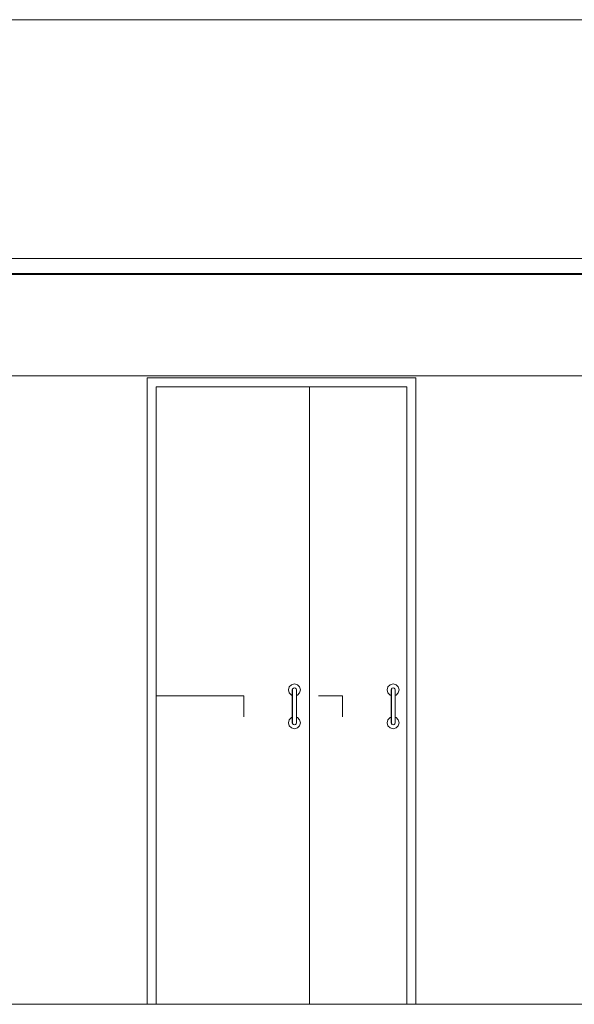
# Model space of a CAD drawing. Header units: millimetres. Extents: x -30280 to 309309, y -17460 to 4378.
# Tile 584 of 656: x 157391 to 159249, y -14920 to -11622. Entities that reach past the tile are written whole.
import ezdxf

# ---------------------------------------------------------------- set-up
doc = ezdxf.new("R2010")
doc.units = ezdxf.units.MM
doc.header["$MEASUREMENT"] = 0
doc.linetypes.add('Wipeout_Contour', pattern=[1000, 0, -1000])
for name, color, linetype, lineweight in [('P1_PLANTA PRIMERA_4_10_ESTR_Fotjats_Pluma_Nº__1', 7, 'Continuous', 5), ('P1_PLANTA PRIMERA_4_Nuevo_01_2D_Detalls_Pluma_Nº__101', 252, 'Continuous', 5), ('P1_PLANTA PRIMERA_4_Nuevo_07_CR_Cel Ras armstrong_Pluma_Nº__1', 7, 'Continuous', 5), ('P1_PLANTA PRIMERA_4_Nuevo_14_PAV_Soft Light Grey 0554_Pluma_Nº__29', 7, 'Continuous', 20)]:
    doc.layers.add(name, color=color, linetype=linetype, lineweight=lineweight)
doc.layers.add('P1_PLANTA PRIMERA_4_Nuevo_07_CR_Cel Ras pladur', color=7, linetype='Continuous')
doc.layers.add('P1_PLANTA PRIMERA_4_Nuevo_08_E_Envans secs', color=7, linetype='Continuous')
doc.layers.add('P1_PLANTA PRIMERA_4_Nuevo_07_CR_Cel Ras pladur_Pluma_Nº__102', color=7, linetype='Continuous', lineweight=5, true_color=0xcccccc)
doc.layers.add('P1_PLANTA PRIMERA_4_Nuevo_08_E_Envans secs_Pluma_Nº__3', color=7, linetype='Continuous', lineweight=5, true_color=0xa4a4a4)

msp = doc.modelspace()

# ---------------------------------------------------------------- wipeouts: each hides what was drawn before it
at = {"color": 254, "linetype": 'Wipeout_Contour', "lineweight": 0, "ltscale": 627844.510534}
msp.add_wipeout([(151929.4, -11622.1), (151929.4, -12422.1), (161068.9, -12422.1), (161068.9, -11622.1)], dxfattribs=at).dxf.layer = 'P1_PLANTA PRIMERA_4_Nuevo_08_E_Envans secs'
at = {"color": 254, "linetype": 'Wipeout_Contour', "lineweight": 0, "ltscale": 3788428.048967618}
msp.add_wipeout([(151929.4, -14920.1), (152109.3, -14920.1), (152109.3, -12822.1), (153097.1, -12822.1), (154230.1, -12822.1), (154230.1, -14920.1), (155538, -14920.1), (155538, -12822.1), (156438, -12822.1), (156438, -14920.1), (157818.2, -14920.1), (157818.2, -12822.1), (158718.2, -12822.1), (158718.2, -14920.1), (160090.3, -14920.1), (160090.3, -12822.1), (160990.3, -12822.1), (160990.3, -14920.1), (161050, -14920.1), (161050, -12850.1), (161049.9, -12800.1), (161068.9, -12800.1), (161068.9, -12475.1), (151929.4, -12475.1)], dxfattribs=at).dxf.layer = 'P1_PLANTA PRIMERA_4_Nuevo_08_E_Envans secs'

# ---------------------------------------------------------------- next in the draw order: linework, layer by layer
at = {"layer": 'P1_PLANTA PRIMERA_4_10_ESTR_Fotjats_Pluma_Nº__1', "color": 7, "linetype": 'Continuous', "lineweight": 5}
msp.add_line((161068.9, -11622.1), (146255.1, -11622.1), dxfattribs=at)
at = {"layer": 'P1_PLANTA PRIMERA_4_Nuevo_07_CR_Cel Ras armstrong_Pluma_Nº__1', "color": 7, "linetype": 'Continuous', "lineweight": 5}
for p, q in [((157699.2, -12422.1), (157099.2, -12422.1)), ((158299.2, -12422.1), (157699.2, -12422.1)), ((158899.2, -12422.1), (158299.2, -12422.1)), ((159499.2, -12422.1), (158899.2, -12422.1))]:
    msp.add_line(p, q, dxfattribs=at)
at = {"layer": 'P1_PLANTA PRIMERA_4_Nuevo_08_E_Envans secs_Pluma_Nº__3', "color": 253, "linetype": 'Continuous', "lineweight": 5, "true_color": 0xa4a4a4}
for p, q in [((158141.4, -13887.1), (158141.4, -13957.1)), ((158472.2, -13887.1), (158392.2, -13887.1)), ((158472.2, -13887.1), (158472.2, -13957.1))]:
    msp.add_line(p, q, dxfattribs=at)

# ---------------------------------------------------------------- next in the draw order: wipeouts: each hides what was drawn before it
at = {"color": 254, "linetype": 'Wipeout_Contour', "lineweight": 0, "ltscale": 627983.261499}
msp.add_wipeout([(152299.2, -12475.1), (160699.2, -12475.1), (160699.2, -12472.1), (152299.2, -12472.1)], dxfattribs=at).dxf.layer = 'P1_PLANTA PRIMERA_4_Nuevo_07_CR_Cel Ras pladur'
at = {"color": 254, "linetype": 'Wipeout_Contour', "lineweight": 0, "ltscale": 633784.803979}
msp.add_wipeout([(157818.2, -14920.1), (157848.2, -14920.1), (157848.2, -12852.1), (157818.2, -12852.1)], dxfattribs=at).dxf.layer = 'P1_PLANTA PRIMERA_4_Nuevo_08_E_Envans secs'
at = {"color": 254, "linetype": 'Wipeout_Contour', "lineweight": 0, "ltscale": 637251.403966}
msp.add_wipeout([(158688.2, -14920.1), (158718.2, -14920.1), (158718.2, -12852.1), (158688.2, -12852.1)], dxfattribs=at).dxf.layer = 'P1_PLANTA PRIMERA_4_Nuevo_08_E_Envans secs'
at = {"color": 254, "linetype": 'Wipeout_Contour', "lineweight": 0, "ltscale": 635644.136913}
msp.add_wipeout([(158304.3, -13871.1), (158305.2, -13868), (158305.3, -13863.6), (158304.4, -13867.1)], dxfattribs=at).dxf.layer = 'P1_PLANTA PRIMERA_4_Nuevo_08_E_Envans secs'
at = {"color": 254, "linetype": 'Wipeout_Contour', "lineweight": 0, "ltscale": 636962.669238}
msp.add_wipeout([(158635.2, -13871.1), (158636.2, -13868), (158636.2, -13863.6), (158635.2, -13867.1)], dxfattribs=at).dxf.layer = 'P1_PLANTA PRIMERA_4_Nuevo_08_E_Envans secs'
at = {"color": 254, "linetype": 'Wipeout_Contour', "lineweight": 0, "ltscale": 635734.445982}
msp.add_wipeout([(158318.3, -13973), (158317.4, -13976.1), (158317.4, -13980.6), (158318.4, -13977.1)], dxfattribs=at).dxf.layer = 'P1_PLANTA PRIMERA_4_Nuevo_08_E_Envans secs'
at = {"color": 254, "linetype": 'Wipeout_Contour', "lineweight": 0, "ltscale": 637052.908928}
msp.add_wipeout([(158649.2, -13973), (158648.3, -13976.1), (158648.3, -13980.6), (158649.2, -13977.1)], dxfattribs=at).dxf.layer = 'P1_PLANTA PRIMERA_4_Nuevo_08_E_Envans secs'

# ---------------------------------------------------------------- next in the draw order: linework, layer by layer
at = {"layer": 'P1_PLANTA PRIMERA_4_Nuevo_07_CR_Cel Ras armstrong_Pluma_Nº__1', "color": 7, "linetype": 'Continuous', "lineweight": 5}
for p, q in [((157699.2, -12472.1), (157099.2, -12472.1)), ((158299.2, -12472.1), (157699.2, -12472.1)), ((158899.2, -12472.1), (158299.2, -12472.1)), ((159499.2, -12472.1), (158899.2, -12472.1))]:
    msp.add_line(p, q, dxfattribs=at)
at = {"layer": 'P1_PLANTA PRIMERA_4_Nuevo_07_CR_Cel Ras pladur_Pluma_Nº__102', "color": 254, "linetype": 'Continuous', "lineweight": 5, "true_color": 0xcccccc}
msp.add_line((152299.2, -12475.1), (160699.2, -12475.1), dxfattribs=at)
at = {"layer": 'P1_PLANTA PRIMERA_4_Nuevo_08_E_Envans secs_Pluma_Nº__3', "color": 253, "linetype": 'Continuous', "lineweight": 5, "true_color": 0xa4a4a4}
msp.add_line((158141.4, -13887.1), (157848.3, -13887.1), dxfattribs=at)
at = {"layer": 'P1_PLANTA PRIMERA_4_Nuevo_14_PAV_Soft Light Grey 0554_Pluma_Nº__29', "color": 7, "linetype": 'Continuous', "lineweight": 20}
msp.add_line((161069.4, -14920.1), (151941.4, -14920.1), dxfattribs=at)

# ---------------------------------------------------------------- next in the draw order: wipeouts: each hides what was drawn before it
at = {"color": 254, "linetype": 'Wipeout_Contour', "lineweight": 0, "ltscale": 952730.152812}
msp.add_wipeout([(158718.2, -12822.1), (157818.2, -12822.1), (157818.2, -12852.1), (157848.2, -12852.1), (158688.2, -12852.1), (158718.2, -12852.1)], dxfattribs=at).dxf.layer = 'P1_PLANTA PRIMERA_4_Nuevo_08_E_Envans secs'
at = {"color": 254, "linetype": 'Wipeout_Contour', "lineweight": 0, "ltscale": 635646.774371}
msp.add_wipeout([(158304.3, -13882.1), (158305.2, -13880.3), (158305.2, -13868), (158304.3, -13871.1)], dxfattribs=at).dxf.layer = 'P1_PLANTA PRIMERA_4_Nuevo_08_E_Envans secs'
at = {"color": 254, "linetype": 'Wipeout_Contour', "lineweight": 0, "ltscale": 636965.437853}
msp.add_wipeout([(158635.2, -13882.1), (158636.2, -13880.3), (158636.2, -13868), (158635.2, -13871.1)], dxfattribs=at).dxf.layer = 'P1_PLANTA PRIMERA_4_Nuevo_08_E_Envans secs'
at = {"color": 254, "linetype": 'Wipeout_Contour', "lineweight": 0, "ltscale": 635731.517871}
msp.add_wipeout([(158318.3, -13962.1), (158317.3, -13963.8), (158317.4, -13976.1), (158318.3, -13973)], dxfattribs=at).dxf.layer = 'P1_PLANTA PRIMERA_4_Nuevo_08_E_Envans secs'
at = {"color": 254, "linetype": 'Wipeout_Contour', "lineweight": 0, "ltscale": 637050.121194}
msp.add_wipeout([(158649.2, -13962.1), (158648.3, -13963.8), (158648.3, -13976.1), (158649.2, -13973)], dxfattribs=at).dxf.layer = 'P1_PLANTA PRIMERA_4_Nuevo_08_E_Envans secs'

# ---------------------------------------------------------------- next in the draw order: linework, layer by layer
at = {"layer": 'P1_PLANTA PRIMERA_4_Nuevo_01_2D_Detalls_Pluma_Nº__101', "color": 252, "linetype": 'Continuous', "lineweight": 5}
msp.add_line((151929.4, -12814.9), (161068.3, -12814.9), dxfattribs=at)
at = {"layer": 'P1_PLANTA PRIMERA_4_Nuevo_08_E_Envans secs_Pluma_Nº__3', "color": 253, "linetype": 'Continuous', "lineweight": 5, "true_color": 0xa4a4a4}
for p, q in [((157818.2, -12852.1), (157818.2, -12822.1)), ((157818.2, -12822.1), (158718.2, -12822.1)), ((158718.2, -12822.1), (158718.2, -12852.1)), ((157818.2, -14920.1), (157818.2, -12852.1)), ((157848.2, -12852.1), (157848.2, -14920.1)), ((158688.2, -12852.1), (157848.2, -12852.1)), ((157848.3, -12852.1), (157848.3, -14920.1)), ((158361.4, -14920.1), (158361.4, -12852.1)), ((158361.5, -14920.1), (158361.5, -12852.1)), ((158688.2, -14920.1), (158688.2, -12852.1)), ((158718.2, -12852.1), (158718.2, -14920.1))]:
    msp.add_line(p, q, dxfattribs=at)

# ---------------------------------------------------------------- next in the draw order: wipeouts: each hides what was drawn before it
at = {"color": 254, "linetype": 'Wipeout_Contour', "lineweight": 0, "ltscale": 476737.918483}
msp.add_wipeout([(158304.3, -13897.1), (158305.2, -13880.3), (158304.3, -13882.1)], dxfattribs=at).dxf.layer = 'P1_PLANTA PRIMERA_4_Nuevo_08_E_Envans secs'
at = {"color": 254, "linetype": 'Wipeout_Contour', "lineweight": 0, "ltscale": 477726.972392}
msp.add_wipeout([(158635.2, -13897.1), (158636.2, -13880.3), (158635.2, -13882.1)], dxfattribs=at).dxf.layer = 'P1_PLANTA PRIMERA_4_Nuevo_08_E_Envans secs'
at = {"color": 254, "linetype": 'Wipeout_Contour', "lineweight": 0, "ltscale": 476795.685866}
msp.add_wipeout([(158318.3, -13947.1), (158317.3, -13963.8), (158318.3, -13962.1)], dxfattribs=at).dxf.layer = 'P1_PLANTA PRIMERA_4_Nuevo_08_E_Envans secs'
at = {"color": 254, "linetype": 'Wipeout_Contour', "lineweight": 0, "ltscale": 477784.680611}
msp.add_wipeout([(158649.2, -13947.1), (158648.3, -13963.8), (158649.2, -13962.1)], dxfattribs=at).dxf.layer = 'P1_PLANTA PRIMERA_4_Nuevo_08_E_Envans secs'

# ---------------------------------------------------------------- next in the draw order: wipeouts: each hides what was drawn before it
at = {"color": 254, "linetype": 'Wipeout_Contour', "lineweight": 0, "ltscale": 635650.111242}
msp.add_wipeout([(158305.2, -13868), (158307.8, -13865.8), (158307.9, -13861), (158305.3, -13863.6)], dxfattribs=at).dxf.layer = 'P1_PLANTA PRIMERA_4_Nuevo_08_E_Envans secs'
at = {"color": 254, "linetype": 'Wipeout_Contour', "lineweight": 0, "ltscale": 636968.656444}
msp.add_wipeout([(158636.2, -13868), (158638.7, -13865.8), (158638.7, -13861), (158636.2, -13863.6)], dxfattribs=at).dxf.layer = 'P1_PLANTA PRIMERA_4_Nuevo_08_E_Envans secs'
at = {"color": 254, "linetype": 'Wipeout_Contour', "lineweight": 0, "ltscale": 635728.464946}
msp.add_wipeout([(158317.4, -13976.1), (158314.8, -13978.3), (158314.9, -13983.1), (158317.4, -13980.6)], dxfattribs=at).dxf.layer = 'P1_PLANTA PRIMERA_4_Nuevo_08_E_Envans secs'
at = {"color": 254, "linetype": 'Wipeout_Contour', "lineweight": 0, "ltscale": 637046.929982}
msp.add_wipeout([(158648.3, -13976.1), (158645.7, -13978.3), (158645.7, -13983.1), (158648.3, -13980.6)], dxfattribs=at).dxf.layer = 'P1_PLANTA PRIMERA_4_Nuevo_08_E_Envans secs'

# ---------------------------------------------------------------- next in the draw order: wipeouts: each hides what was drawn before it
at = {"color": 254, "linetype": 'Wipeout_Contour', "lineweight": 0, "ltscale": 635652.999521}
msp.add_wipeout([(158305.2, -13880.3), (158307.8, -13879), (158307.8, -13865.8), (158305.2, -13868)], dxfattribs=at).dxf.layer = 'P1_PLANTA PRIMERA_4_Nuevo_08_E_Envans secs'
at = {"color": 254, "linetype": 'Wipeout_Contour', "lineweight": 0, "ltscale": 636971.687479}
msp.add_wipeout([(158636.2, -13880.3), (158638.7, -13879), (158638.7, -13865.8), (158636.2, -13868)], dxfattribs=at).dxf.layer = 'P1_PLANTA PRIMERA_4_Nuevo_08_E_Envans secs'
at = {"color": 254, "linetype": 'Wipeout_Contour', "lineweight": 0, "ltscale": 635725.257214}
msp.add_wipeout([(158317.3, -13963.8), (158314.8, -13965.1), (158314.8, -13978.3), (158317.4, -13976.1)], dxfattribs=at).dxf.layer = 'P1_PLANTA PRIMERA_4_Nuevo_08_E_Envans secs'
at = {"color": 254, "linetype": 'Wipeout_Contour', "lineweight": 0, "ltscale": 637043.876974}
msp.add_wipeout([(158648.3, -13963.8), (158645.7, -13965.1), (158645.7, -13978.3), (158648.3, -13976.1)], dxfattribs=at).dxf.layer = 'P1_PLANTA PRIMERA_4_Nuevo_08_E_Envans secs'

# ---------------------------------------------------------------- next in the draw order: wipeouts: each hides what was drawn before it
at = {"color": 254, "linetype": 'Wipeout_Contour', "lineweight": 0, "ltscale": 635658.176157}
msp.add_wipeout([(158305.2, -13897.1), (158307.8, -13897.1), (158307.8, -13879), (158305.2, -13880.3)], dxfattribs=at).dxf.layer = 'P1_PLANTA PRIMERA_4_Nuevo_08_E_Envans secs'
at = {"color": 254, "linetype": 'Wipeout_Contour', "lineweight": 0, "ltscale": 636976.939648}
msp.add_wipeout([(158636.2, -13897.1), (158638.7, -13897.1), (158638.7, -13879), (158636.2, -13880.3)], dxfattribs=at).dxf.layer = 'P1_PLANTA PRIMERA_4_Nuevo_08_E_Envans secs'
at = {"color": 254, "linetype": 'Wipeout_Contour', "lineweight": 0, "ltscale": 635719.879026}
msp.add_wipeout([(158317.3, -13947.1), (158314.8, -13947.1), (158314.8, -13965.1), (158317.3, -13963.8)], dxfattribs=at).dxf.layer = 'P1_PLANTA PRIMERA_4_Nuevo_08_E_Envans secs'
at = {"color": 254, "linetype": 'Wipeout_Contour', "lineweight": 0, "ltscale": 637038.595041}
msp.add_wipeout([(158648.3, -13947.1), (158645.7, -13947.1), (158645.7, -13965.1), (158648.3, -13963.8)], dxfattribs=at).dxf.layer = 'P1_PLANTA PRIMERA_4_Nuevo_08_E_Envans secs'

# ---------------------------------------------------------------- next in the draw order: wipeouts: each hides what was drawn before it
at = {"color": 254, "linetype": 'Wipeout_Contour', "lineweight": 0, "ltscale": 635661.611991}
msp.add_wipeout([(158307.8, -13865.8), (158311.3, -13865), (158311.4, -13860.1), (158307.9, -13861)], dxfattribs=at).dxf.layer = 'P1_PLANTA PRIMERA_4_Nuevo_08_E_Envans secs'
at = {"color": 254, "linetype": 'Wipeout_Contour', "lineweight": 0, "ltscale": 636980.163815}
msp.add_wipeout([(158638.7, -13865.8), (158642.2, -13865), (158642.2, -13860.1), (158638.7, -13861)], dxfattribs=at).dxf.layer = 'P1_PLANTA PRIMERA_4_Nuevo_08_E_Envans secs'
at = {"color": 254, "linetype": 'Wipeout_Contour', "lineweight": 0, "ltscale": 635716.961058}
msp.add_wipeout([(158314.8, -13978.3), (158311.3, -13979.1), (158311.4, -13984.1), (158314.9, -13983.1)], dxfattribs=at).dxf.layer = 'P1_PLANTA PRIMERA_4_Nuevo_08_E_Envans secs'
at = {"color": 254, "linetype": 'Wipeout_Contour', "lineweight": 0, "ltscale": 637035.428101}
msp.add_wipeout([(158645.7, -13978.3), (158642.2, -13979.1), (158642.2, -13984.1), (158645.7, -13983.1)], dxfattribs=at).dxf.layer = 'P1_PLANTA PRIMERA_4_Nuevo_08_E_Envans secs'

# ---------------------------------------------------------------- next in the draw order: wipeouts: each hides what was drawn before it
at = {"color": 254, "linetype": 'Wipeout_Contour', "lineweight": 0, "ltscale": 635664.644252}
msp.add_wipeout([(158307.8, -13879), (158311.3, -13878.6), (158311.3, -13865), (158307.8, -13865.8)], dxfattribs=at).dxf.layer = 'P1_PLANTA PRIMERA_4_Nuevo_08_E_Envans secs'
at = {"color": 254, "linetype": 'Wipeout_Contour', "lineweight": 0, "ltscale": 636983.345768}
msp.add_wipeout([(158638.7, -13879), (158642.2, -13878.6), (158642.2, -13865), (158638.7, -13865.8)], dxfattribs=at).dxf.layer = 'P1_PLANTA PRIMERA_4_Nuevo_08_E_Envans secs'
at = {"color": 254, "linetype": 'Wipeout_Contour', "lineweight": 0, "ltscale": 635713.592568}
msp.add_wipeout([(158314.8, -13965.1), (158311.3, -13965.6), (158311.3, -13979.1), (158314.8, -13978.3)], dxfattribs=at).dxf.layer = 'P1_PLANTA PRIMERA_4_Nuevo_08_E_Envans secs'
at = {"color": 254, "linetype": 'Wipeout_Contour', "lineweight": 0, "ltscale": 637032.222371}
msp.add_wipeout([(158645.7, -13965.1), (158642.2, -13965.6), (158642.2, -13979.1), (158645.7, -13978.3)], dxfattribs=at).dxf.layer = 'P1_PLANTA PRIMERA_4_Nuevo_08_E_Envans secs'

# ---------------------------------------------------------------- next in the draw order: wipeouts: each hides what was drawn before it
at = {"color": 254, "linetype": 'Wipeout_Contour', "lineweight": 0, "ltscale": 635670.080886}
msp.add_wipeout([(158307.8, -13897.1), (158311.3, -13897.1), (158311.3, -13878.6), (158307.8, -13879)], dxfattribs=at).dxf.layer = 'P1_PLANTA PRIMERA_4_Nuevo_08_E_Envans secs'
at = {"color": 254, "linetype": 'Wipeout_Contour', "lineweight": 0, "ltscale": 636988.861296}
msp.add_wipeout([(158638.7, -13897.1), (158642.2, -13897.1), (158642.2, -13878.6), (158638.7, -13879)], dxfattribs=at).dxf.layer = 'P1_PLANTA PRIMERA_4_Nuevo_08_E_Envans secs'
at = {"color": 254, "linetype": 'Wipeout_Contour', "lineweight": 0, "ltscale": 635707.943443}
msp.add_wipeout([(158314.8, -13947.1), (158311.3, -13947.1), (158311.3, -13965.6), (158314.8, -13965.1)], dxfattribs=at).dxf.layer = 'P1_PLANTA PRIMERA_4_Nuevo_08_E_Envans secs'
at = {"color": 254, "linetype": 'Wipeout_Contour', "lineweight": 0, "ltscale": 637026.674783}
msp.add_wipeout([(158645.7, -13947.1), (158642.2, -13947.1), (158642.2, -13965.6), (158645.7, -13965.1)], dxfattribs=at).dxf.layer = 'P1_PLANTA PRIMERA_4_Nuevo_08_E_Envans secs'

# ---------------------------------------------------------------- next in the draw order: wipeouts: each hides what was drawn before it
at = {"color": 254, "linetype": 'Wipeout_Contour', "lineweight": 0, "ltscale": 635675.557922}
msp.add_wipeout([(158311.3, -13865), (158314.8, -13865.8), (158314.9, -13861), (158311.4, -13860.1)], dxfattribs=at).dxf.layer = 'P1_PLANTA PRIMERA_4_Nuevo_08_E_Envans secs'
at = {"color": 254, "linetype": 'Wipeout_Contour', "lineweight": 0, "ltscale": 636994.110663}
msp.add_wipeout([(158642.2, -13865), (158645.7, -13865.8), (158645.7, -13861), (158642.2, -13860.1)], dxfattribs=at).dxf.layer = 'P1_PLANTA PRIMERA_4_Nuevo_08_E_Envans secs'
at = {"color": 254, "linetype": 'Wipeout_Contour', "lineweight": 0, "ltscale": 635703.016029}
msp.add_wipeout([(158311.3, -13979.1), (158307.8, -13978.3), (158307.9, -13983.1), (158311.4, -13984.1)], dxfattribs=at).dxf.layer = 'P1_PLANTA PRIMERA_4_Nuevo_08_E_Envans secs'
at = {"color": 254, "linetype": 'Wipeout_Contour', "lineweight": 0, "ltscale": 637021.482152}
msp.add_wipeout([(158642.2, -13979.1), (158638.7, -13978.3), (158638.7, -13983.1), (158642.2, -13984.1)], dxfattribs=at).dxf.layer = 'P1_PLANTA PRIMERA_4_Nuevo_08_E_Envans secs'

# ---------------------------------------------------------------- next in the draw order: wipeouts: each hides what was drawn before it
at = {"color": 254, "linetype": 'Wipeout_Contour', "lineweight": 0, "ltscale": 635678.590287}
msp.add_wipeout([(158311.3, -13878.6), (158314.8, -13879), (158314.8, -13865.8), (158311.3, -13865)], dxfattribs=at).dxf.layer = 'P1_PLANTA PRIMERA_4_Nuevo_08_E_Envans secs'
at = {"color": 254, "linetype": 'Wipeout_Contour', "lineweight": 0, "ltscale": 636997.292547}
msp.add_wipeout([(158642.2, -13878.6), (158645.7, -13879), (158645.7, -13865.8), (158642.2, -13865)], dxfattribs=at).dxf.layer = 'P1_PLANTA PRIMERA_4_Nuevo_08_E_Envans secs'
at = {"color": 254, "linetype": 'Wipeout_Contour', "lineweight": 0, "ltscale": 635699.647297}
msp.add_wipeout([(158311.3, -13965.6), (158307.8, -13965.1), (158307.8, -13978.3), (158311.3, -13979.1)], dxfattribs=at).dxf.layer = 'P1_PLANTA PRIMERA_4_Nuevo_08_E_Envans secs'
at = {"color": 254, "linetype": 'Wipeout_Contour', "lineweight": 0, "ltscale": 637018.276352}
msp.add_wipeout([(158642.2, -13965.6), (158638.7, -13965.1), (158638.7, -13978.3), (158642.2, -13979.1)], dxfattribs=at).dxf.layer = 'P1_PLANTA PRIMERA_4_Nuevo_08_E_Envans secs'

# ---------------------------------------------------------------- next in the draw order: wipeouts: each hides what was drawn before it
at = {"color": 254, "linetype": 'Wipeout_Contour', "lineweight": 0, "ltscale": 635684.027105}
msp.add_wipeout([(158311.3, -13897.1), (158314.8, -13897.1), (158314.8, -13879), (158311.3, -13878.6)], dxfattribs=at).dxf.layer = 'P1_PLANTA PRIMERA_4_Nuevo_08_E_Envans secs'
at = {"color": 254, "linetype": 'Wipeout_Contour', "lineweight": 0, "ltscale": 637002.807956}
msp.add_wipeout([(158642.2, -13897.1), (158645.7, -13897.1), (158645.7, -13879), (158642.2, -13878.6)], dxfattribs=at).dxf.layer = 'P1_PLANTA PRIMERA_4_Nuevo_08_E_Envans secs'
at = {"color": 254, "linetype": 'Wipeout_Contour', "lineweight": 0, "ltscale": 635693.997748}
msp.add_wipeout([(158311.3, -13947.1), (158307.8, -13947.1), (158307.8, -13965.1), (158311.3, -13965.6)], dxfattribs=at).dxf.layer = 'P1_PLANTA PRIMERA_4_Nuevo_08_E_Envans secs'
at = {"color": 254, "linetype": 'Wipeout_Contour', "lineweight": 0, "ltscale": 637012.728644}
msp.add_wipeout([(158642.2, -13947.1), (158638.7, -13947.1), (158638.7, -13965.1), (158642.2, -13965.6)], dxfattribs=at).dxf.layer = 'P1_PLANTA PRIMERA_4_Nuevo_08_E_Envans secs'

# ---------------------------------------------------------------- next in the draw order: wipeouts: each hides what was drawn before it
at = {"color": 254, "linetype": 'Wipeout_Contour', "lineweight": 0, "ltscale": 635688.211558}
msp.add_wipeout([(158314.8, -13865.8), (158317.4, -13868), (158317.4, -13863.6), (158314.9, -13861)], dxfattribs=at).dxf.layer = 'P1_PLANTA PRIMERA_4_Nuevo_08_E_Envans secs'
at = {"color": 254, "linetype": 'Wipeout_Contour', "lineweight": 0, "ltscale": 637006.75991}
msp.add_wipeout([(158645.7, -13865.8), (158648.3, -13868), (158648.3, -13863.6), (158645.7, -13861)], dxfattribs=at).dxf.layer = 'P1_PLANTA PRIMERA_4_Nuevo_08_E_Envans secs'
at = {"color": 254, "linetype": 'Wipeout_Contour', "lineweight": 0, "ltscale": 635690.36703}
msp.add_wipeout([(158307.8, -13978.3), (158305.2, -13976.1), (158305.3, -13980.6), (158307.9, -13983.1)], dxfattribs=at).dxf.layer = 'P1_PLANTA PRIMERA_4_Nuevo_08_E_Envans secs'
at = {"color": 254, "linetype": 'Wipeout_Contour', "lineweight": 0, "ltscale": 637008.828907}
msp.add_wipeout([(158638.7, -13978.3), (158636.2, -13976.1), (158636.2, -13980.6), (158638.7, -13983.1)], dxfattribs=at).dxf.layer = 'P1_PLANTA PRIMERA_4_Nuevo_08_E_Envans secs'

# ---------------------------------------------------------------- next in the draw order: wipeouts: each hides what was drawn before it
at = {"color": 254, "linetype": 'Wipeout_Contour', "lineweight": 0, "ltscale": 635691.100299}
msp.add_wipeout([(158314.8, -13879), (158317.3, -13880.3), (158317.4, -13868), (158314.8, -13865.8)], dxfattribs=at).dxf.layer = 'P1_PLANTA PRIMERA_4_Nuevo_08_E_Envans secs'
at = {"color": 254, "linetype": 'Wipeout_Contour', "lineweight": 0, "ltscale": 637009.790765}
msp.add_wipeout([(158645.7, -13879), (158648.3, -13880.3), (158648.3, -13868), (158645.7, -13865.8)], dxfattribs=at).dxf.layer = 'P1_PLANTA PRIMERA_4_Nuevo_08_E_Envans secs'
at = {"color": 254, "linetype": 'Wipeout_Contour', "lineweight": 0, "ltscale": 635687.158473}
msp.add_wipeout([(158307.8, -13965.1), (158305.2, -13963.8), (158305.2, -13976.1), (158307.8, -13978.3)], dxfattribs=at).dxf.layer = 'P1_PLANTA PRIMERA_4_Nuevo_08_E_Envans secs'
at = {"color": 254, "linetype": 'Wipeout_Contour', "lineweight": 0, "ltscale": 637005.775718}
msp.add_wipeout([(158638.7, -13965.1), (158636.2, -13963.8), (158636.2, -13976.1), (158638.7, -13978.3)], dxfattribs=at).dxf.layer = 'P1_PLANTA PRIMERA_4_Nuevo_08_E_Envans secs'

# ---------------------------------------------------------------- next in the draw order: wipeouts: each hides what was drawn before it
at = {"color": 254, "linetype": 'Wipeout_Contour', "lineweight": 0, "ltscale": 635696.27775}
msp.add_wipeout([(158314.8, -13897.1), (158317.3, -13897.1), (158317.3, -13880.3), (158314.8, -13879)], dxfattribs=at).dxf.layer = 'P1_PLANTA PRIMERA_4_Nuevo_08_E_Envans secs'
at = {"color": 254, "linetype": 'Wipeout_Contour', "lineweight": 0, "ltscale": 637015.042622}
msp.add_wipeout([(158645.7, -13897.1), (158648.3, -13897.1), (158648.3, -13880.3), (158645.7, -13879)], dxfattribs=at).dxf.layer = 'P1_PLANTA PRIMERA_4_Nuevo_08_E_Envans secs'
at = {"color": 254, "linetype": 'Wipeout_Contour', "lineweight": 0, "ltscale": 635681.778845}
msp.add_wipeout([(158307.8, -13947.1), (158305.2, -13947.1), (158305.2, -13963.8), (158307.8, -13965.1)], dxfattribs=at).dxf.layer = 'P1_PLANTA PRIMERA_4_Nuevo_08_E_Envans secs'
at = {"color": 254, "linetype": 'Wipeout_Contour', "lineweight": 0, "ltscale": 637000.493472}
msp.add_wipeout([(158638.7, -13947.1), (158636.2, -13947.1), (158636.2, -13963.8), (158638.7, -13965.1)], dxfattribs=at).dxf.layer = 'P1_PLANTA PRIMERA_4_Nuevo_08_E_Envans secs'

# ---------------------------------------------------------------- next in the draw order: wipeouts: each hides what was drawn before it
at = {"color": 254, "linetype": 'Wipeout_Contour', "lineweight": 0, "ltscale": 635696.177312}
msp.add_wipeout([(158317.4, -13868), (158318.3, -13871.1), (158318.4, -13867.1), (158317.4, -13863.6)], dxfattribs=at).dxf.layer = 'P1_PLANTA PRIMERA_4_Nuevo_08_E_Envans secs'
at = {"color": 254, "linetype": 'Wipeout_Contour', "lineweight": 0, "ltscale": 637014.719465}
msp.add_wipeout([(158648.3, -13868), (158649.2, -13871.1), (158649.2, -13867.1), (158648.3, -13863.6)], dxfattribs=at).dxf.layer = 'P1_PLANTA PRIMERA_4_Nuevo_08_E_Envans secs'
at = {"color": 254, "linetype": 'Wipeout_Contour', "lineweight": 0, "ltscale": 635682.40871}
msp.add_wipeout([(158305.2, -13976.1), (158304.3, -13973), (158304.4, -13977.1), (158305.3, -13980.6)], dxfattribs=at).dxf.layer = 'P1_PLANTA PRIMERA_4_Nuevo_08_E_Envans secs'
at = {"color": 254, "linetype": 'Wipeout_Contour', "lineweight": 0, "ltscale": 637000.861816}
msp.add_wipeout([(158636.2, -13976.1), (158635.2, -13973), (158635.2, -13977.1), (158636.2, -13980.6)], dxfattribs=at).dxf.layer = 'P1_PLANTA PRIMERA_4_Nuevo_08_E_Envans secs'

# ---------------------------------------------------------------- next in the draw order: wipeouts: each hides what was drawn before it
at = {"color": 254, "linetype": 'Wipeout_Contour', "lineweight": 0, "ltscale": 635698.816841}
msp.add_wipeout([(158317.3, -13880.3), (158318.3, -13882.1), (158318.3, -13871.1), (158317.4, -13868)], dxfattribs=at).dxf.layer = 'P1_PLANTA PRIMERA_4_Nuevo_08_E_Envans secs'
at = {"color": 254, "linetype": 'Wipeout_Contour', "lineweight": 0, "ltscale": 637017.487854}
msp.add_wipeout([(158648.3, -13880.3), (158649.2, -13882.1), (158649.2, -13871.1), (158648.3, -13868)], dxfattribs=at).dxf.layer = 'P1_PLANTA PRIMERA_4_Nuevo_08_E_Envans secs'
at = {"color": 254, "linetype": 'Wipeout_Contour', "lineweight": 0, "ltscale": 635679.478073}
msp.add_wipeout([(158305.2, -13963.8), (158304.3, -13962.1), (158304.3, -13973), (158305.2, -13976.1)], dxfattribs=at).dxf.layer = 'P1_PLANTA PRIMERA_4_Nuevo_08_E_Envans secs'
at = {"color": 254, "linetype": 'Wipeout_Contour', "lineweight": 0, "ltscale": 636998.073855}
msp.add_wipeout([(158636.2, -13963.8), (158635.2, -13962.1), (158635.2, -13973), (158636.2, -13976.1)], dxfattribs=at).dxf.layer = 'P1_PLANTA PRIMERA_4_Nuevo_08_E_Envans secs'

# ---------------------------------------------------------------- next in the draw order: wipeouts: each hides what was drawn before it
at = {"color": 254, "linetype": 'Wipeout_Contour', "lineweight": 0, "ltscale": 476776.945338}
msp.add_wipeout([(158317.3, -13897.1), (158318.3, -13882.1), (158317.3, -13880.3)], dxfattribs=at).dxf.layer = 'P1_PLANTA PRIMERA_4_Nuevo_08_E_Envans secs'
at = {"color": 254, "linetype": 'Wipeout_Contour', "lineweight": 0, "ltscale": 477766.00966}
msp.add_wipeout([(158648.3, -13897.1), (158649.2, -13882.1), (158648.3, -13880.3)], dxfattribs=at).dxf.layer = 'P1_PLANTA PRIMERA_4_Nuevo_08_E_Envans secs'
at = {"color": 254, "linetype": 'Wipeout_Contour', "lineweight": 0, "ltscale": 476756.643648}
msp.add_wipeout([(158305.2, -13947.1), (158304.3, -13962.1), (158305.2, -13963.8)], dxfattribs=at).dxf.layer = 'P1_PLANTA PRIMERA_4_Nuevo_08_E_Envans secs'
at = {"color": 254, "linetype": 'Wipeout_Contour', "lineweight": 0, "ltscale": 477745.644872}
msp.add_wipeout([(158636.2, -13947.1), (158635.2, -13962.1), (158636.2, -13963.8)], dxfattribs=at).dxf.layer = 'P1_PLANTA PRIMERA_4_Nuevo_08_E_Envans secs'

# ---------------------------------------------------------------- next in the draw order: wipeouts: each hides what was drawn before it
at = {"color": 254, "linetype": 'Wipeout_Contour', "lineweight": 0, "ltscale": 476788.495626}
msp.add_wipeout([(158318.3, -13947.1), (158318.3, -13897.1), (158317.3, -13947.1)], dxfattribs=at).dxf.layer = 'P1_PLANTA PRIMERA_4_Nuevo_08_E_Envans secs'
at = {"color": 254, "linetype": 'Wipeout_Contour', "lineweight": 0, "ltscale": 477777.536687}
msp.add_wipeout([(158649.2, -13947.1), (158649.2, -13897.1), (158648.3, -13947.1)], dxfattribs=at).dxf.layer = 'P1_PLANTA PRIMERA_4_Nuevo_08_E_Envans secs'

# ---------------------------------------------------------------- next in the draw order: wipeouts: each hides what was drawn before it
at = {"color": 254, "linetype": 'Wipeout_Contour', "lineweight": 0, "ltscale": 635708.048422}
msp.add_wipeout([(158317.3, -13947.1), (158317.3, -13897.1), (158314.8, -13897.1), (158314.8, -13947.1)], dxfattribs=at).dxf.layer = 'P1_PLANTA PRIMERA_4_Nuevo_08_E_Envans secs'
at = {"color": 254, "linetype": 'Wipeout_Contour', "lineweight": 0, "ltscale": 637026.811559}
msp.add_wipeout([(158648.3, -13947.1), (158648.3, -13897.1), (158645.7, -13897.1), (158645.7, -13947.1)], dxfattribs=at).dxf.layer = 'P1_PLANTA PRIMERA_4_Nuevo_08_E_Envans secs'

# ---------------------------------------------------------------- next in the draw order: wipeouts: each hides what was drawn before it
at = {"color": 254, "linetype": 'Wipeout_Contour', "lineweight": 0, "ltscale": 635695.953434}
msp.add_wipeout([(158314.8, -13947.1), (158314.8, -13897.1), (158311.3, -13897.1), (158311.3, -13947.1)], dxfattribs=at).dxf.layer = 'P1_PLANTA PRIMERA_4_Nuevo_08_E_Envans secs'
at = {"color": 254, "linetype": 'Wipeout_Contour', "lineweight": 0, "ltscale": 637014.733622}
msp.add_wipeout([(158645.7, -13947.1), (158645.7, -13897.1), (158642.2, -13897.1), (158642.2, -13947.1)], dxfattribs=at).dxf.layer = 'P1_PLANTA PRIMERA_4_Nuevo_08_E_Envans secs'

# ---------------------------------------------------------------- next in the draw order: wipeouts: each hides what was drawn before it
at = {"color": 254, "linetype": 'Wipeout_Contour', "lineweight": 0, "ltscale": 635682.007301}
msp.add_wipeout([(158311.3, -13947.1), (158311.3, -13897.1), (158307.8, -13897.1), (158307.8, -13947.1)], dxfattribs=at).dxf.layer = 'P1_PLANTA PRIMERA_4_Nuevo_08_E_Envans secs'
at = {"color": 254, "linetype": 'Wipeout_Contour', "lineweight": 0, "ltscale": 637000.787222}
msp.add_wipeout([(158642.2, -13947.1), (158642.2, -13897.1), (158638.7, -13897.1), (158638.7, -13947.1)], dxfattribs=at).dxf.layer = 'P1_PLANTA PRIMERA_4_Nuevo_08_E_Envans secs'

# ---------------------------------------------------------------- next in the draw order: wipeouts: each hides what was drawn before it
at = {"color": 254, "linetype": 'Wipeout_Contour', "lineweight": 0, "ltscale": 635669.946877}
msp.add_wipeout([(158307.8, -13947.1), (158307.8, -13897.1), (158305.2, -13897.1), (158305.2, -13947.1)], dxfattribs=at).dxf.layer = 'P1_PLANTA PRIMERA_4_Nuevo_08_E_Envans secs'
at = {"color": 254, "linetype": 'Wipeout_Contour', "lineweight": 0, "ltscale": 636988.709287}
msp.add_wipeout([(158638.7, -13947.1), (158638.7, -13897.1), (158636.2, -13897.1), (158636.2, -13947.1)], dxfattribs=at).dxf.layer = 'P1_PLANTA PRIMERA_4_Nuevo_08_E_Envans secs'

# ---------------------------------------------------------------- next in the draw order: wipeouts: each hides what was drawn before it
at = {"color": 254, "linetype": 'Wipeout_Contour', "lineweight": 0, "ltscale": 476749.451409}
msp.add_wipeout([(158305.2, -13947.1), (158305.2, -13897.1), (158304.3, -13947.1)], dxfattribs=at).dxf.layer = 'P1_PLANTA PRIMERA_4_Nuevo_08_E_Envans secs'
at = {"color": 254, "linetype": 'Wipeout_Contour', "lineweight": 0, "ltscale": 477738.500365}
msp.add_wipeout([(158636.2, -13947.1), (158636.2, -13897.1), (158635.2, -13947.1)], dxfattribs=at).dxf.layer = 'P1_PLANTA PRIMERA_4_Nuevo_08_E_Envans secs'

# ---------------------------------------------------------------- next in the draw order: wipeouts: each hides what was drawn before it
at = {"color": 254, "linetype": 'Wipeout_Contour', "lineweight": 0, "ltscale": 3814022.847797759}
msp.add_wipeout([(158291.4, -13867.1), (158294, -13877.1), (158301.4, -13884.4), (158304.3, -13885.2), (158304.3, -13882.1), (158304.3, -13871.1), (158304.4, -13867.1), (158305.3, -13863.6), (158307.9, -13861), (158311.4, -13860.1), (158314.9, -13861), (158317.4, -13863.6), (158318.4, -13867.1), (158318.3, -13871.1), (158318.3, -13882.1), (158318.3, -13885.2), (158321.4, -13884.4), (158328.7, -13877.1), (158331.4, -13867.1), (158328.7, -13857.1), (158321.4, -13849.7), (158311.4, -13847.1), (158301.4, -13849.7), (158294, -13857.1)], dxfattribs=at).dxf.layer = 'P1_PLANTA PRIMERA_4_Nuevo_08_E_Envans secs'
at = {"color": 254, "linetype": 'Wipeout_Contour', "lineweight": 0, "ltscale": 3503451.538864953}
msp.add_wipeout([(158622.2, -13867.1), (158624.9, -13877.1), (158632.2, -13884.4), (158635.2, -13885.2), (158635.2, -13867.1), (158636.2, -13863.6), (158638.7, -13861), (158642.2, -13860.1), (158645.7, -13861), (158648.3, -13863.6), (158649.2, -13867.1), (158649.2, -13871.1), (158649.2, -13882.1), (158649.2, -13885.2), (158652.2, -13884.4), (158659.5, -13877.1), (158662.2, -13867.1), (158659.5, -13857.1), (158652.2, -13849.7), (158642.2, -13847.1), (158632.2, -13849.7), (158624.9, -13857.1)], dxfattribs=at).dxf.layer = 'P1_PLANTA PRIMERA_4_Nuevo_08_E_Envans secs'
at = {"color": 254, "linetype": 'Wipeout_Contour', "lineweight": 0, "ltscale": 3814248.953298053}
msp.add_wipeout([(158291.4, -13977.1), (158294, -13987.1), (158301.4, -13994.4), (158311.4, -13997.1), (158321.4, -13994.4), (158328.7, -13987.1), (158331.4, -13977.1), (158328.7, -13967.1), (158321.4, -13959.7), (158318.3, -13958.9), (158318.3, -13962.1), (158318.3, -13973), (158318.4, -13977.1), (158317.4, -13980.6), (158314.9, -13983.1), (158311.4, -13984.1), (158307.9, -13983.1), (158305.3, -13980.6), (158304.4, -13977.1), (158304.3, -13973), (158304.3, -13962.1), (158304.3, -13958.9), (158301.4, -13959.7), (158294, -13967.1)], dxfattribs=at).dxf.layer = 'P1_PLANTA PRIMERA_4_Nuevo_08_E_Envans secs'
at = {"color": 254, "linetype": 'Wipeout_Contour', "lineweight": 0, "ltscale": 3503661.363083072}
msp.add_wipeout([(158622.2, -13977.1), (158624.9, -13987.1), (158632.2, -13994.4), (158642.2, -13997.1), (158652.2, -13994.4), (158659.5, -13987.1), (158662.2, -13977.1), (158659.5, -13967.1), (158652.2, -13959.7), (158649.2, -13958.9), (158649.2, -13962.1), (158649.2, -13973), (158649.2, -13977.1), (158648.3, -13980.6), (158645.7, -13983.1), (158642.2, -13984.1), (158638.7, -13983.1), (158636.2, -13980.6), (158635.2, -13977.1), (158635.2, -13958.9), (158632.2, -13959.7), (158624.9, -13967.1)], dxfattribs=at).dxf.layer = 'P1_PLANTA PRIMERA_4_Nuevo_08_E_Envans secs'

# ---------------------------------------------------------------- next in the draw order: linework, layer by layer
at = {"layer": 'P1_PLANTA PRIMERA_4_Nuevo_08_E_Envans secs_Pluma_Nº__3', "color": 253, "linetype": 'Continuous', "lineweight": 5, "true_color": 0xa4a4a4}
for p, q in [((158294, -13857.1), (158301.4, -13849.7)), ((158301.4, -13849.7), (158311.4, -13847.1)), ((158311.4, -13847.1), (158321.4, -13849.7)), ((158321.4, -13849.7), (158321.4, -13849.7)), ((158321.4, -13849.7), (158328.7, -13857.1)), ((158321.4, -13849.7), (158328.7, -13857.1)), ((158624.9, -13857.1), (158632.2, -13849.7)), ((158632.2, -13849.7), (158642.2, -13847.1)), ((158642.2, -13847.1), (158652.2, -13849.7)), ((158652.2, -13849.7), (158659.5, -13857.1)), ((158291.4, -13867.1), (158294, -13857.1)), ((158294, -13877.1), (158291.4, -13867.1)), ((158301.4, -13884.4), (158294, -13877.1)), ((158304.3, -13885.2), (158301.4, -13884.4)), ((158304.4, -13867.1), (158304.3, -13871.1)), ((158304.3, -13871.1), (158304.3, -13882.1)), ((158304.3, -13882.1), (158304.3, -13897.1)), ((158304.4, -13867.1), (158305.3, -13863.6)), ((158305.3, -13863.6), (158307.9, -13861)), ((158307.9, -13861), (158311.4, -13860.1)), ((158311.4, -13860.1), (158314.9, -13861)), ((158314.9, -13861), (158317.4, -13863.6)), ((158317.4, -13863.6), (158318.4, -13867.1)), ((158318.4, -13867.1), (158318.3, -13871.1)), ((158318.3, -13871.1), (158318.3, -13882.1)), ((158318.3, -13882.1), (158318.3, -13897.1)), ((158321.4, -13884.4), (158318.3, -13885.2)), ((158328.7, -13877.1), (158321.4, -13884.4)), ((158328.7, -13877.1), (158321.4, -13884.4)), ((158321.4, -13884.4), (158321.4, -13884.4)), ((158328.7, -13857.1), (158331.4, -13867.1)), ((158328.7, -13857.1), (158331.4, -13867.1)), ((158331.4, -13867.1), (158328.7, -13877.1)), ((158331.4, -13867.1), (158328.7, -13877.1)), ((158622.2, -13867.1), (158624.9, -13857.1)), ((158624.9, -13877.1), (158622.2, -13867.1)), ((158632.2, -13884.4), (158624.9, -13877.1)), ((158635.2, -13885.2), (158632.2, -13884.4)), ((158635.2, -13867.1), (158636.2, -13863.6)), ((158635.2, -13867.1), (158635.2, -13871.1)), ((158635.2, -13871.1), (158635.2, -13882.1)), ((158635.2, -13882.1), (158635.2, -13897.1)), ((158636.2, -13863.6), (158638.7, -13861)), ((158638.7, -13861), (158642.2, -13860.1)), ((158642.2, -13860.1), (158645.7, -13861)), ((158645.7, -13861), (158648.3, -13863.6)), ((158648.3, -13863.6), (158649.2, -13867.1)), ((158649.2, -13867.1), (158649.2, -13871.1)), ((158649.2, -13871.1), (158649.2, -13882.1)), ((158649.2, -13882.1), (158649.2, -13897.1)), ((158652.2, -13884.4), (158649.2, -13885.2)), ((158659.5, -13877.1), (158652.2, -13884.4)), ((158659.5, -13857.1), (158662.2, -13867.1)), ((158662.2, -13867.1), (158659.5, -13877.1)), ((158304.3, -13947.1), (158304.3, -13897.1)), ((158318.3, -13947.1), (158318.3, -13897.1)), ((158635.2, -13947.1), (158635.2, -13897.1)), ((158649.2, -13947.1), (158649.2, -13897.1)), ((158304.3, -13962.1), (158304.3, -13947.1)), ((158318.3, -13962.1), (158318.3, -13947.1)), ((158635.2, -13962.1), (158635.2, -13947.1)), ((158649.2, -13962.1), (158649.2, -13947.1)), ((158291.4, -13977.1), (158294, -13967.1)), ((158294, -13987.1), (158291.4, -13977.1)), ((158294, -13967.1), (158301.4, -13959.7)), ((158301.4, -13959.7), (158304.3, -13958.9)), ((158304.3, -13973), (158304.3, -13962.1)), ((158304.4, -13977.1), (158304.3, -13973)), ((158305.3, -13980.6), (158304.4, -13977.1)), ((158307.9, -13983.1), (158305.3, -13980.6)), ((158311.4, -13984.1), (158307.9, -13983.1)), ((158314.9, -13983.1), (158311.4, -13984.1)), ((158317.4, -13980.6), (158314.9, -13983.1)), ((158318.4, -13977.1), (158317.4, -13980.6)), ((158318.3, -13958.9), (158321.4, -13959.7)), ((158318.3, -13973), (158318.3, -13962.1)), ((158318.4, -13977.1), (158318.3, -13973)), ((158321.4, -13959.7), (158321.4, -13959.7)), ((158321.4, -13959.7), (158328.7, -13967.1)), ((158321.4, -13959.7), (158328.7, -13967.1)), ((158328.7, -13967.1), (158331.4, -13977.1)), ((158328.7, -13967.1), (158331.4, -13977.1)), ((158331.4, -13977.1), (158328.7, -13987.1)), ((158331.4, -13977.1), (158328.7, -13987.1)), ((158622.2, -13977.1), (158624.9, -13967.1)), ((158624.9, -13987.1), (158622.2, -13977.1)), ((158624.9, -13967.1), (158632.2, -13959.7)), ((158632.2, -13959.7), (158635.2, -13958.9)), ((158635.2, -13973), (158635.2, -13962.1)), ((158635.2, -13977.1), (158635.2, -13973)), ((158636.2, -13980.6), (158635.2, -13977.1)), ((158638.7, -13983.1), (158636.2, -13980.6)), ((158642.2, -13984.1), (158638.7, -13983.1)), ((158645.7, -13983.1), (158642.2, -13984.1)), ((158648.3, -13980.6), (158645.7, -13983.1)), ((158649.2, -13977.1), (158648.3, -13980.6)), ((158649.2, -13958.9), (158652.2, -13959.7)), ((158649.2, -13973), (158649.2, -13962.1)), ((158649.2, -13977.1), (158649.2, -13973)), ((158652.2, -13959.7), (158659.5, -13967.1)), ((158659.5, -13967.1), (158662.2, -13977.1)), ((158662.2, -13977.1), (158659.5, -13987.1)), ((158301.4, -13994.4), (158294, -13987.1)), ((158311.4, -13997.1), (158301.4, -13994.4)), ((158321.4, -13994.4), (158311.4, -13997.1)), ((158328.7, -13987.1), (158321.4, -13994.4)), ((158328.7, -13987.1), (158321.4, -13994.4)), ((158321.4, -13994.4), (158321.4, -13994.4)), ((158632.2, -13994.4), (158624.9, -13987.1)), ((158642.2, -13997.1), (158632.2, -13994.4)), ((158652.2, -13994.4), (158642.2, -13997.1)), ((158659.5, -13987.1), (158652.2, -13994.4))]:
    msp.add_line(p, q, dxfattribs=at)

doc.saveas('drawing.dxf')
